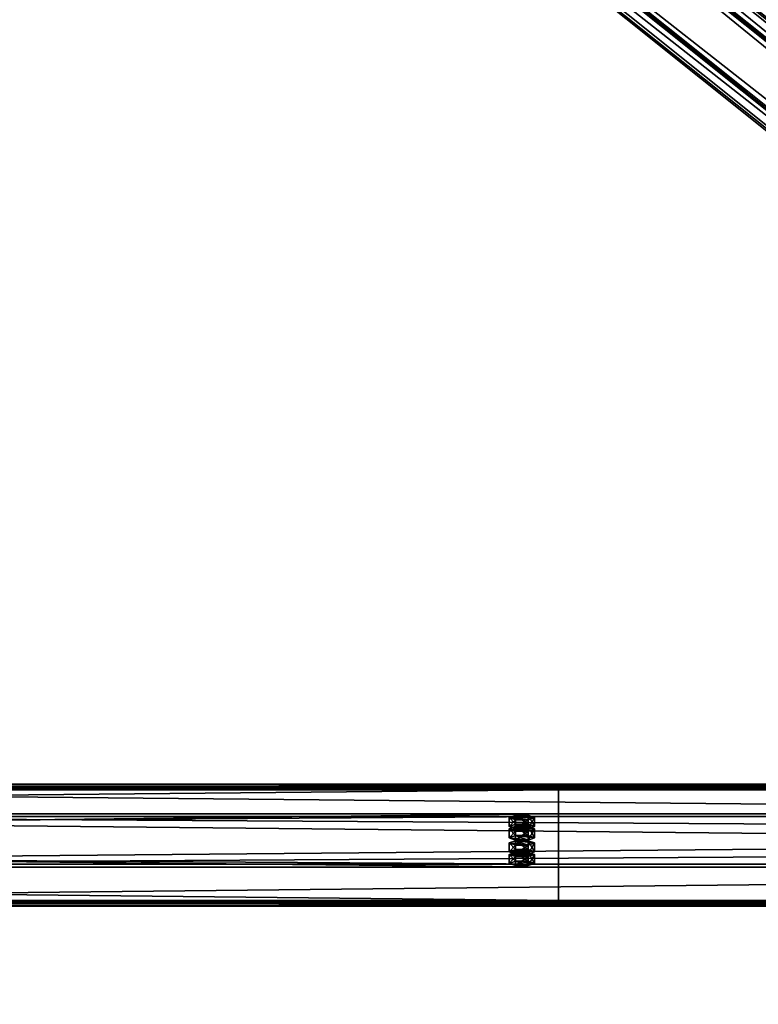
# Model space of a CAD drawing. Header units: millimetres. Extents: x -333 to 67333, y -930 to 39730.
# Tile 906 of 1056: x 5660 to 6263, y 37207 to 38011. Entities that reach past the tile are written whole.
import ezdxf

# ---------------------------------------------------------------- set-up
doc = ezdxf.new("R2010")
doc.units = ezdxf.units.MM
for name, color, linetype in [('13', 7, 'Continuous'), ('8', 7, 'Continuous'), ('95', 7, 'Continuous')]:
    doc.layers.add(name, color=color, linetype=linetype)

msp = doc.modelspace()

# ---------------------------------------------------------------- meshes
at = {"layer": '13', "color": 30}
mesh = msp.add_polyface(dxfattribs=at)
corners = [(-330.01, 37290.5, 3753.14), (-330.01, 37362.89, 3737.75), (6099.99, 37362.89, 3737.75), (6099.99, 37290.5, 3753.14), (-330.01, 37321.72, 3544.08), (6099.99, 37321.72, 3544.08), (-330.01, 37382.37, 3531.19), (6099.99, 37382.37, 3531.19), (-330.01, 37385.07, 3543.91), (6099.99, 37385.07, 3543.91), (-330.01, 37387.02, 3543.49), (6099.99, 37387.02, 3543.49), (-330.01, 37383.91, 3528.82), (6099.99, 37383.91, 3528.82), (-330.01, 37319.35, 3542.54), (6099.99, 37319.35, 3542.54), (-330.01, 37360.51, 3736.21), (6099.99, 37360.51, 3736.21), (-330.01, 37292.04, 3750.77), (6099.99, 37292.04, 3750.77), (-330.01, 37289.34, 3738.05), (6099.99, 37289.34, 3738.05), (-330.01, 37287.38, 3738.47), (6099.99, 37287.38, 3738.47)]
mesh.append_faces([[corners[k] for k in face] for face in [(0, 2, 3, 3), (1, 5, 2, 2), (4, 7, 5, 5), (6, 9, 7, 7), (8, 11, 9, 9), (10, 13, 11, 11), (12, 15, 13, 13), (14, 17, 15, 15), (16, 19, 17, 17), (18, 21, 19, 19), (20, 23, 21, 21), (22, 3, 23, 23), (8, 12, 10, 10), (20, 0, 22, 22), (11, 7, 9, 9)]], dxfattribs={"vtx0": -1, "color": 30})
mesh.append_faces([[corners[k] for k in face] for face in [(1, 16, 4, 4), (16, 0, 18, 18), (18, 0, 20, 20), (14, 4, 16, 16), (3, 19, 23, 23), (19, 2, 17, 17), (15, 5, 13, 13), (5, 17, 2, 2), (13, 7, 11, 11)]], dxfattribs={"vtx0": -1, "vtx1": -1, "color": 30})
mesh.append_faces([[corners[k] for k in face] for face in [(12, 8, 6, 6), (16, 1, 0, 0), (6, 14, 12, 12), (14, 6, 4, 4), (19, 3, 2, 2), (5, 15, 17, 17), (13, 5, 7, 7)]], dxfattribs={"vtx0": -1, "vtx2": -1, "vtx3": -1, "color": 30})
mesh.append_faces([[corners[k] for k in face] for face in [(21, 23, 19, 19)]], dxfattribs={"vtx1": -1, "color": 30})
mesh.append_faces([[corners[k] for k in face] for face in [(0, 1, 2, 2), (1, 4, 5, 5), (4, 6, 7, 7), (6, 8, 9, 9), (8, 10, 11, 11), (10, 12, 13, 13), (12, 14, 15, 15), (14, 16, 17, 17), (16, 18, 19, 19), (18, 20, 21, 21), (20, 22, 23, 23), (22, 0, 3, 3)]], dxfattribs={"vtx2": -1, "vtx3": -1, "color": 30})
mesh = msp.add_polyface(dxfattribs=at)
corners = [(4899.99, 37290.5, 3753.14), (4899.99, 37362.89, 3737.75), (11699.99, 37362.89, 3737.75), (11699.99, 37290.5, 3753.14), (4899.99, 37321.72, 3544.08), (11699.99, 37321.72, 3544.08), (4899.99, 37382.37, 3531.19), (11699.99, 37382.37, 3531.19), (4899.99, 37385.07, 3543.91), (11699.99, 37385.07, 3543.91), (4899.99, 37387.02, 3543.49), (11699.99, 37387.02, 3543.49), (4899.99, 37383.91, 3528.82), (11699.99, 37383.91, 3528.82), (4899.99, 37319.35, 3542.54), (11699.99, 37319.35, 3542.54), (4899.99, 37360.51, 3736.21), (11699.99, 37360.51, 3736.21), (4899.99, 37292.04, 3750.77), (11699.99, 37292.04, 3750.77), (4899.99, 37289.34, 3738.05), (11699.99, 37289.34, 3738.05), (4899.99, 37287.38, 3738.47), (11699.99, 37287.38, 3738.47)]
mesh.append_faces([[corners[k] for k in face] for face in [(0, 2, 3, 3), (1, 5, 2, 2), (4, 7, 5, 5), (6, 9, 7, 7), (8, 11, 9, 9), (10, 13, 11, 11), (12, 15, 13, 13), (14, 17, 15, 15), (16, 19, 17, 17), (18, 21, 19, 19), (20, 23, 21, 21), (22, 3, 23, 23), (8, 12, 10, 10), (20, 0, 22, 22), (11, 7, 9, 9)]], dxfattribs={"vtx0": -1, "color": 30})
mesh.append_faces([[corners[k] for k in face] for face in [(1, 16, 4, 4), (16, 0, 18, 18), (18, 0, 20, 20), (14, 4, 16, 16), (3, 19, 23, 23), (19, 2, 17, 17), (15, 5, 13, 13), (5, 17, 2, 2), (13, 7, 11, 11)]], dxfattribs={"vtx0": -1, "vtx1": -1, "color": 30})
mesh.append_faces([[corners[k] for k in face] for face in [(12, 8, 6, 6), (16, 1, 0, 0), (6, 14, 12, 12), (14, 6, 4, 4), (19, 3, 2, 2), (5, 15, 17, 17), (13, 5, 7, 7)]], dxfattribs={"vtx0": -1, "vtx2": -1, "vtx3": -1, "color": 30})
mesh.append_faces([[corners[k] for k in face] for face in [(21, 23, 19, 19)]], dxfattribs={"vtx1": -1, "color": 30})
mesh.append_faces([[corners[k] for k in face] for face in [(0, 1, 2, 2), (1, 4, 5, 5), (4, 6, 7, 7), (6, 8, 9, 9), (8, 10, 11, 11), (10, 12, 13, 13), (12, 14, 15, 15), (14, 16, 17, 17), (16, 18, 19, 19), (18, 20, 21, 21), (20, 22, 23, 23), (22, 0, 3, 3)]], dxfattribs={"vtx2": -1, "vtx3": -1, "color": 30})
at = {"layer": '8', "color": 253}
mesh = msp.add_polyface(dxfattribs=at)
corners = [(5672.07, 38402.95, 3192.64), (5706.24, 38443.85, 3183.94), (10793.28, 34376.71, 4048.41), (10759.11, 34335.81, 4057.11), (5706.24, 38459.23, 3256.33), (10793.28, 34392.09, 4120.8), (5672.07, 38418.33, 3265.02), (10759.11, 34351.19, 4129.49), (5670.17, 38400.05, 3190.18), (5670.17, 38416.69, 3268.44), (10757.21, 34349.55, 4132.91), (10757.21, 34332.91, 4054.65), (5708.14, 38462.13, 3258.78), (10795.18, 34394.99, 4123.25), (5708.14, 38445.49, 3180.53), (10795.18, 34378.35, 4045)]
mesh.append_faces([[corners[k] for k in face] for face in [(0, 2, 3, 3), (1, 5, 2, 2), (4, 7, 5, 5), (6, 3, 7, 7), (8, 10, 11, 11), (9, 13, 10, 10), (12, 15, 13, 13), (14, 11, 15, 15)]], dxfattribs={"vtx0": -1, "color": 253})
mesh.append_faces([[corners[k] for k in face] for face in [(9, 6, 12, 12), (6, 8, 0, 0), (0, 8, 1, 1), (12, 4, 14, 14), (4, 12, 6, 6), (14, 1, 8, 8), (11, 3, 15, 15), (3, 10, 7, 7), (7, 10, 5, 5), (15, 2, 13, 13), (2, 15, 3, 3), (13, 5, 10, 10)]], dxfattribs={"vtx0": -1, "vtx1": -1, "color": 253})
mesh.append_faces([[corners[k] for k in face] for face in [(6, 9, 8, 8), (14, 4, 1, 1), (3, 11, 10, 10), (13, 2, 5, 5)]], dxfattribs={"vtx0": -1, "vtx2": -1, "vtx3": -1, "color": 253})
mesh.append_faces([[corners[k] for k in face] for face in [(0, 1, 2, 2), (1, 4, 5, 5), (4, 6, 7, 7), (6, 0, 3, 3), (8, 9, 10, 10), (9, 12, 13, 13), (12, 14, 15, 15), (14, 8, 11, 11)]], dxfattribs={"vtx2": -1, "vtx3": -1, "color": 253})
at = {"layer": '95', "color": 20}
mesh = msp.add_polyface(dxfattribs=at)
corners = [(6075.99, 37352.49, 3688.85), (6075.19, 37351.87, 3685.91), (6075.19, 37349.91, 3686.33), (6075.99, 37350.53, 3689.26), (6072.99, 37351.41, 3683.76), (6072.99, 37349.45, 3684.18), (6069.99, 37351.24, 3682.98), (6069.99, 37349.29, 3683.39), (6066.99, 37351.41, 3683.76), (6066.99, 37349.45, 3684.18), (6064.79, 37351.87, 3685.91), (6064.79, 37349.91, 3686.33), (6063.99, 37352.49, 3688.85), (6063.99, 37350.53, 3689.26), (6064.79, 37353.11, 3691.78), (6064.79, 37351.16, 3692.2), (6066.99, 37353.57, 3693.93), (6066.99, 37351.61, 3694.35), (6069.99, 37353.74, 3694.72), (6069.99, 37351.78, 3695.13), (6072.99, 37353.57, 3693.93), (6072.99, 37351.61, 3694.35), (6075.19, 37353.11, 3691.78), (6075.19, 37351.16, 3692.2), (6080.38, 37350.53, 3689.26), (6075.19, 37348.66, 3680.46), (6075.19, 37341.33, 3682.02), (6080.38, 37343.2, 3690.82), (6064.79, 37348.66, 3680.46), (6064.79, 37341.33, 3682.02), (6059.6, 37350.53, 3689.26), (6059.6, 37343.2, 3690.82), (6064.79, 37352.41, 3698.07), (6064.79, 37345.07, 3699.63), (6075.19, 37352.41, 3698.07), (6075.19, 37345.07, 3699.63), (6080.38, 37359.83, 3687.29), (6075.19, 37357.96, 3678.48), (6075.19, 37350.62, 3680.04), (6080.38, 37352.49, 3688.85), (6064.79, 37357.96, 3678.48), (6064.79, 37350.62, 3680.04), (6059.6, 37359.83, 3687.29), (6059.6, 37352.49, 3688.85), (6064.79, 37361.7, 3696.09), (6064.79, 37354.36, 3697.65), (6075.19, 37361.7, 3696.09), (6075.19, 37354.36, 3697.65), (6075.99, 37331.7, 3591.03), (6075.19, 37331.08, 3588.1), (6075.19, 37329.12, 3588.51), (6075.99, 37329.74, 3591.45), (6072.99, 37330.62, 3585.95), (6072.99, 37328.66, 3586.37), (6069.99, 37330.45, 3585.16), (6069.99, 37328.5, 3585.58), (6066.99, 37330.62, 3585.95), (6066.99, 37328.66, 3586.37), (6064.79, 37331.08, 3588.1), (6064.79, 37329.12, 3588.51), (6063.99, 37331.7, 3591.03), (6063.99, 37329.74, 3591.45), (6064.79, 37332.32, 3593.97), (6064.79, 37330.37, 3594.38), (6066.99, 37332.78, 3596.12), (6066.99, 37330.82, 3596.53), (6069.99, 37332.95, 3596.9), (6069.99, 37330.99, 3597.32), (6072.99, 37332.78, 3596.12), (6072.99, 37330.82, 3596.53), (6075.19, 37332.32, 3593.97), (6075.19, 37330.37, 3594.38), (6080.38, 37329.74, 3591.45), (6075.19, 37327.87, 3582.64), (6075.19, 37320.54, 3584.2), (6080.38, 37322.41, 3593.01), (6064.79, 37327.87, 3582.64), (6064.79, 37320.54, 3584.2), (6059.6, 37329.74, 3591.45), (6059.6, 37322.41, 3593.01), (6064.79, 37331.61, 3600.25), (6064.79, 37324.28, 3601.81), (6075.19, 37331.61, 3600.25), (6075.19, 37324.28, 3601.81), (6080.38, 37339.04, 3589.47), (6075.19, 37337.16, 3580.67), (6075.19, 37329.83, 3582.23), (6080.38, 37331.7, 3591.03), (6064.79, 37337.16, 3580.67), (6064.79, 37329.83, 3582.23), (6059.6, 37339.04, 3589.47), (6059.6, 37331.7, 3591.03), (6064.79, 37340.91, 3598.28), (6064.79, 37333.57, 3599.84), (6075.19, 37340.91, 3598.28), (6075.19, 37333.57, 3599.84)]
mesh.append_faces([[corners[k] for k in face] for face in [(0, 2, 3, 3), (1, 5, 2, 2), (4, 7, 5, 5), (6, 9, 7, 7), (8, 11, 9, 9), (10, 13, 11, 11), (12, 15, 13, 13), (14, 17, 15, 15), (16, 19, 17, 17), (18, 21, 19, 19), (20, 23, 21, 21), (22, 3, 23, 23), (4, 8, 6, 6), (16, 20, 18, 18), (23, 19, 21, 21), (11, 7, 9, 9), (24, 26, 27, 27), (25, 29, 26, 26), (28, 31, 29, 29), (30, 33, 31, 31), (32, 35, 33, 33), (34, 27, 35, 35), (25, 30, 28, 28), (32, 24, 34, 34), (27, 33, 35, 35), (31, 26, 29, 29), (36, 38, 39, 39), (37, 41, 38, 38), (40, 43, 41, 41), (42, 45, 43, 43), (44, 47, 45, 45), (46, 39, 47, 47), (37, 42, 40, 40), (44, 36, 46, 46), (39, 45, 47, 47), (43, 38, 41, 41), (48, 50, 51, 51), (49, 53, 50, 50), (52, 55, 53, 53), (54, 57, 55, 55), (56, 59, 57, 57), (58, 61, 59, 59), (60, 63, 61, 61), (62, 65, 63, 63), (64, 67, 65, 65), (66, 69, 67, 67), (68, 71, 69, 69), (70, 51, 71, 71), (54, 58, 56, 56), (66, 70, 68, 68), (71, 67, 69, 69), (59, 55, 57, 57), (72, 74, 75, 75), (73, 77, 74, 74), (76, 79, 77, 77), (78, 81, 79, 79), (80, 83, 81, 81), (82, 75, 83, 83), (73, 78, 76, 76), (80, 72, 82, 82), (75, 81, 83, 83), (79, 74, 77, 77), (84, 86, 87, 87), (85, 89, 86, 86), (88, 91, 89, 89), (90, 93, 91, 91), (92, 95, 93, 93), (94, 87, 95, 95), (85, 90, 88, 88), (92, 84, 94, 94), (87, 93, 95, 95), (91, 86, 89, 89)]], dxfattribs={"vtx0": -1, "color": 20})
mesh.append_faces([[corners[k] for k in face] for face in [(8, 4, 10, 10), (10, 1, 12, 12), (12, 1, 14, 14), (14, 22, 16, 16), (19, 23, 17, 17), (17, 3, 15, 15), (15, 2, 13, 13), (13, 5, 11, 11), (30, 25, 32, 32), (33, 26, 31, 31), (42, 36, 44, 44), (45, 38, 43, 43), (58, 52, 60, 60), (60, 48, 62, 62), (62, 48, 64, 64), (64, 70, 66, 66), (67, 71, 65, 65), (65, 51, 63, 63), (63, 50, 61, 61), (61, 53, 59, 59), (78, 72, 80, 80), (81, 74, 79, 79), (90, 85, 92, 92), (93, 86, 91, 91)]], dxfattribs={"vtx0": -1, "vtx1": -1, "color": 20})
mesh.append_faces([[corners[k] for k in face] for face in [(10, 4, 1, 1), (14, 1, 0, 0), (14, 0, 22, 22), (16, 22, 20, 20), (17, 23, 3, 3), (15, 3, 2, 2), (13, 2, 5, 5), (11, 5, 7, 7), (32, 25, 24, 24), (33, 27, 26, 26), (42, 37, 36, 36), (45, 39, 38, 38), (58, 54, 52, 52), (60, 52, 49, 49), (60, 49, 48, 48), (64, 48, 70, 70), (65, 71, 51, 51), (63, 51, 50, 50), (61, 50, 53, 53), (59, 53, 55, 55), (78, 73, 72, 72), (81, 75, 74, 74), (92, 85, 84, 84), (93, 87, 86, 86)]], dxfattribs={"vtx0": -1, "vtx2": -1, "vtx3": -1, "color": 20})
mesh.append_faces([[corners[k] for k in face] for face in [(0, 1, 2, 2), (1, 4, 5, 5), (4, 6, 7, 7), (6, 8, 9, 9), (8, 10, 11, 11), (10, 12, 13, 13), (12, 14, 15, 15), (14, 16, 17, 17), (16, 18, 19, 19), (18, 20, 21, 21), (20, 22, 23, 23), (22, 0, 3, 3), (24, 25, 26, 26), (25, 28, 29, 29), (28, 30, 31, 31), (30, 32, 33, 33), (32, 34, 35, 35), (34, 24, 27, 27), (36, 37, 38, 38), (37, 40, 41, 41), (40, 42, 43, 43), (42, 44, 45, 45), (44, 46, 47, 47), (46, 36, 39, 39), (48, 49, 50, 50), (49, 52, 53, 53), (52, 54, 55, 55), (54, 56, 57, 57), (56, 58, 59, 59), (58, 60, 61, 61), (60, 62, 63, 63), (62, 64, 65, 65), (64, 66, 67, 67), (66, 68, 69, 69), (68, 70, 71, 71), (70, 48, 51, 51), (72, 73, 74, 74), (73, 76, 77, 77), (76, 78, 79, 79), (78, 80, 81, 81), (80, 82, 83, 83), (82, 72, 75, 75), (84, 85, 86, 86), (85, 88, 89, 89), (88, 90, 91, 91), (90, 92, 93, 93), (92, 94, 95, 95), (94, 84, 87, 87)]], dxfattribs={"vtx2": -1, "vtx3": -1, "color": 20})

doc.saveas('drawing.dxf')
